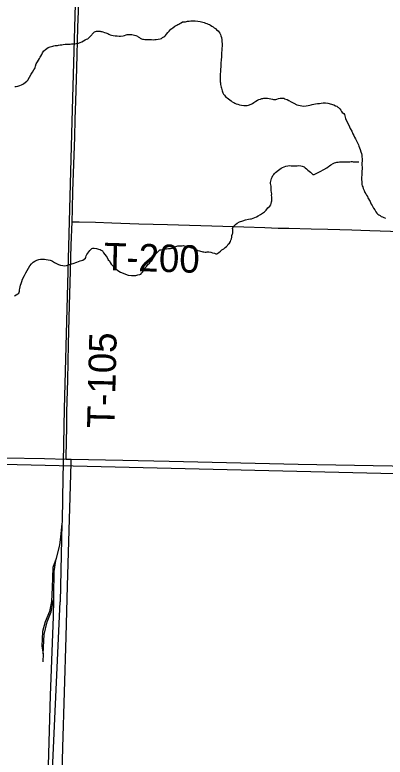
# Model space of a CAD drawing. Extents: x 2.1 to 73.9, y 4 to 26.
# Drawn here: x 42.744 to 43.127, y 19.554 to 20.324 of the extents above; entities that cross this region are included whole.
import ezdxf

# ---------------------------------------------------------------- set-up
doc = ezdxf.new("R2010")
doc.units = 0
for name, color, linetype in [('GM_X_County_Road', 7, 'Continuous'), ('GM_X_Minor_River', 7, 'Continuous'), ('GM_X_Rail_Line', 7, 'Continuous'), ('GM_X_Township_Road', 7, 'Continuous'), ('GM_X_Township_Road_Text', 7, 'Continuous')]:
    doc.layers.add(name, color=color, linetype=linetype)

msp = doc.modelspace()

# ---------------------------------------------------------------- linework, layer by layer
at = {"layer": 'GM_X_County_Road'}
for points in [[(42.54416, 19.86799), (42.59141, 19.86705), (42.69086, 19.86526), (42.77478, 19.86386), (42.79714, 19.86336)], [(42.78752, 19.35927), (42.78755, 19.3612), (42.78762, 19.36583), (42.78844, 19.39682), (42.7909, 19.47442), (42.7924, 19.52406), (42.79355, 19.56439), (42.79694, 19.67919), (42.79846, 19.73194), (42.80086, 19.8126), (42.80218, 19.85914), (42.8023, 19.86325)], [(42.79714, 19.86336), (42.8012, 19.86327), (42.8023, 19.86325)], [(42.8023, 19.86325), (42.85557, 19.86209), (42.90375, 19.86109), (43.03737, 19.85812), (43.15391, 19.85585), (43.2518, 19.85364), (43.27667, 19.85299), (43.29063, 19.85268), (43.29715, 19.85263)]]:
    msp.add_lwpolyline(points, dxfattribs=at)
at = {"layer": 'GM_X_Minor_River'}
for points in [[(42.81939, 20.29888), (42.82133, 20.30036), (42.82639, 20.30594), (42.82832, 20.30685), (42.82965, 20.30682), (42.83097, 20.3066), (42.83211, 20.30658), (42.83306, 20.30636), (42.83401, 20.30634), (42.83514, 20.30613), (42.83665, 20.30552), (42.83797, 20.30511), (42.8391, 20.30471), (42.84023, 20.3043), (42.84136, 20.30371), (42.84249, 20.30311), (42.844, 20.3027), (42.84589, 20.30228), (42.84779, 20.30204), (42.84987, 20.30181), (42.85177, 20.30157), (42.85348, 20.30173), (42.85596, 20.30186), (42.85749, 20.3024), (42.85902, 20.30293), (42.86036, 20.30328), (42.86151, 20.30345), (42.86265, 20.30342), (42.86379, 20.30339), (42.86511, 20.30318), (42.86643, 20.30277), (42.86795, 20.30254), (42.86927, 20.30213), (42.87078, 20.30153), (42.87171, 20.30094), (42.87284, 20.30015), (42.87378, 20.29956), (42.8749, 20.29896), (42.87603, 20.29856), (42.87717, 20.29834), (42.8785, 20.29812), (42.88002, 20.29809), (42.88173, 20.29805), (42.88344, 20.29801), (42.88534, 20.29797), (42.88743, 20.29793), (42.88895, 20.29808), (42.89009, 20.29824), (42.89448, 20.29872), (42.89563, 20.29926), (42.89679, 20.30018), (42.89814, 20.30091), (42.8991, 20.30146), (42.89988, 20.30239), (42.90105, 20.3037), (42.90223, 20.30519), (42.90379, 20.30686), (42.90535, 20.30873), (42.90747, 20.3102), (42.9096, 20.31186), (42.91153, 20.31296), (42.91268, 20.3135), (42.91364, 20.31405), (42.91461, 20.31479), (42.91615, 20.31551), (42.91749, 20.31624), (42.91883, 20.3164), (42.92054, 20.31656), (42.9215, 20.31672), (42.92284, 20.31707), (42.92455, 20.31723), (42.92626, 20.31738), (42.92835, 20.31733), (42.93064, 20.31728), (42.93348, 20.31721), (42.93595, 20.31678), (42.93859, 20.31596), (42.9401, 20.31555), (42.94142, 20.31514), (42.94274, 20.31473), (42.94406, 20.31413), (42.94538, 20.31353), (42.94651, 20.31293), (42.94782, 20.31195), (42.94913, 20.31116), (42.95044, 20.31018), (42.95156, 20.3094), (42.95267, 20.30804), (42.95436, 20.30706), (42.95528, 20.3059), (42.9562, 20.30455), (42.95675, 20.30339), (42.95729, 20.30205), (42.95781, 20.30014), (42.95814, 20.29785), (42.95829, 20.29595), (42.95843, 20.29367), (42.95827, 20.28683), (42.95803, 20.28456), (42.9578, 20.28286), (42.95777, 20.28153)], [(42.74375, 20.2493), (42.74528, 20.24945), (42.74699, 20.24979), (42.74891, 20.25032), (42.75083, 20.25123), (42.75275, 20.25232), (42.75488, 20.2538), (42.75624, 20.25491), (42.7574, 20.25602), (42.76077, 20.26202), (42.76215, 20.26427), (42.76353, 20.26652), (42.76452, 20.26802), (42.76492, 20.26896), (42.76533, 20.27047), (42.76614, 20.27273), (42.76733, 20.27498), (42.76852, 20.27685), (42.76932, 20.27854), (42.7701, 20.27967), (42.77089, 20.28098), (42.77169, 20.28248), (42.77268, 20.28436), (42.77386, 20.28623), (42.77502, 20.28696), (42.77561, 20.2879), (42.77696, 20.28882), (42.7785, 20.28973), (42.77946, 20.29009), (42.78061, 20.29045), (42.78176, 20.2908), (42.7831, 20.29115), (42.78425, 20.29151), (42.78558, 20.29186), (42.78692, 20.29202), (42.78806, 20.29199), (42.78901, 20.29216), (42.79073, 20.2925), (42.79245, 20.29265), (42.79397, 20.29281), (42.79588, 20.29314), (42.79778, 20.29329), (42.7995, 20.29344), (42.80102, 20.29341), (42.80273, 20.29356), (42.80426, 20.29371), (42.80597, 20.29368), (42.80749, 20.29402), (42.80997, 20.29435), (42.8117, 20.29507), (42.81343, 20.29579), (42.81516, 20.29689), (42.81689, 20.29761), (42.81824, 20.29834), (42.81939, 20.29888)], [(42.95777, 20.28153), (42.95773, 20.27944), (42.9575, 20.27773), (42.95746, 20.27602), (42.95723, 20.27451), (42.9572, 20.27299), (42.95716, 20.27128), (42.95713, 20.26976), (42.95689, 20.26749), (42.95686, 20.26616), (42.95682, 20.26445), (42.95658, 20.26237), (42.95655, 20.26123), (42.95653, 20.26028), (42.9565, 20.25895), (42.95648, 20.25781), (42.95645, 20.25648), (42.95642, 20.25534), (42.95659, 20.2542), (42.95675, 20.25306), (42.9569, 20.25134), (42.95706, 20.25001), (42.95742, 20.24886), (42.95777, 20.24753), (42.95812, 20.24638), (42.95847, 20.24504), (42.95901, 20.24389), (42.95937, 20.24274), (42.9601, 20.24139), (42.96084, 20.24043), (42.96251, 20.23849), (42.96381, 20.23751), (42.96512, 20.23653), (42.96643, 20.23555), (42.96774, 20.23457), (42.96905, 20.2336), (42.97055, 20.2328), (42.97168, 20.23221), (42.97299, 20.23161), (42.97469, 20.231), (42.97658, 20.23039), (42.97866, 20.22996), (42.98113, 20.22971), (42.98284, 20.22968), (42.98455, 20.22983), (42.98589, 20.22999), (42.98857, 20.23107), (42.98992, 20.2318), (42.99146, 20.2329), (42.99358, 20.23418), (42.99532, 20.23509), (42.99666, 20.23582), (42.99839, 20.23635), (42.99973, 20.23689), (43.00068, 20.23706), (43.00164, 20.23723), (43.00278, 20.2374), (43.00411, 20.23737), (43.00563, 20.23733), (43.00734, 20.2371), (43.00904, 20.23668), (43.01055, 20.23627), (43.01169, 20.23605), (43.01282, 20.23584), (43.01416, 20.236), (43.01511, 20.23636), (43.01684, 20.23708), (43.01856, 20.23742), (43.01951, 20.2374), (43.02065, 20.23737), (43.02236, 20.23715), (43.0233, 20.23674), (43.02462, 20.23633), (43.02594, 20.23592), (43.02763, 20.23494), (43.02988, 20.23356), (43.03269, 20.23197), (43.03589, 20.23038), (43.03929, 20.22955), (43.04271, 20.22909), (43.04556, 20.22921), (43.04766, 20.22955), (43.04919, 20.22989), (43.05072, 20.23043), (43.05187, 20.23078), (43.0534, 20.23113), (43.0553, 20.23146), (43.0574, 20.2318), (43.05931, 20.23195), (43.06122, 20.23228), (43.06332, 20.23261), (43.06559, 20.23256), (43.06787, 20.23213), (43.0741, 20.23028), (43.07579, 20.22948), (43.0773, 20.22888), (43.07823, 20.2281), (43.07917, 20.22751), (43.08047, 20.22634), (43.08139, 20.2248), (43.08212, 20.22364)], [(43.08212, 20.22364), (43.08286, 20.22249), (43.08454, 20.22131), (43.08509, 20.22035), (43.08633, 20.21633), (43.08795, 20.21249), (43.08978, 20.20941), (43.09123, 20.20596), (43.09269, 20.20327), (43.09376, 20.20021), (43.09505, 20.19847), (43.09578, 20.19693), (43.09669, 20.1952), (43.09741, 20.19367), (43.09814, 20.19232), (43.09869, 20.19117), (43.09905, 20.19021), (43.09959, 20.18906), (43.10013, 20.18753), (43.10066, 20.18581), (43.10138, 20.18408), (43.10228, 20.18178), (43.1028, 20.17987), (43.10315, 20.17834), (43.1033, 20.17663), (43.10344, 20.17454), (43.10339, 20.17226), (43.10334, 20.16979), (43.10329, 20.16789), (43.10344, 20.1658), (43.10339, 20.1639), (43.10335, 20.16219), (43.10312, 20.1603), (43.10308, 20.15859), (43.10305, 20.15726), (43.10302, 20.15574), (43.10298, 20.15403), (43.10307, 20.14947), (43.10322, 20.14795), (43.10357, 20.14642), (43.10411, 20.14527), (43.10465, 20.14374), (43.10574, 20.14162), (43.10646, 20.13971), (43.10737, 20.13817), (43.1081, 20.13682), (43.10902, 20.13528), (43.10956, 20.13413), (43.11011, 20.13317), (43.11121, 20.13124), (43.11176, 20.13028), (43.1123, 20.12913), (43.11283, 20.12741), (43.11375, 20.12606), (43.11448, 20.12471), (43.1154, 20.12317), (43.1165, 20.12144), (43.1176, 20.11951), (43.11871, 20.11816), (43.11982, 20.11718), (43.12095, 20.1164), (43.12226, 20.11561), (43.12338, 20.11482), (43.12451, 20.11423), (43.12602, 20.11363), (43.12771, 20.11302)], [(43.00912, 20.1476), (43.00876, 20.14894), (43.00879, 20.15007), (43.00901, 20.1514), (43.00923, 20.15272), (43.00964, 20.15404), (43.01025, 20.15555), (43.01104, 20.15705), (43.01202, 20.15817), (43.0128, 20.15929), (43.01396, 20.16022), (43.01687, 20.16281), (43.01822, 20.16373), (43.01958, 20.16465), (43.02111, 20.16537), (43.02284, 20.16628), (43.02457, 20.167), (43.02667, 20.16734), (43.0282, 20.16749), (43.03009, 20.16726), (43.03218, 20.16721), (43.03408, 20.16717), (43.03617, 20.16731), (43.03808, 20.16746), (43.03998, 20.16723), (43.04149, 20.167), (43.04262, 20.1666), (43.04356, 20.16601), (43.04449, 20.16504), (43.04599, 20.16424), (43.04729, 20.16288), (43.04879, 20.16171), (43.0499, 20.16055), (43.05102, 20.15957), (43.05251, 20.15821), (43.05384, 20.15818), (43.05653, 20.15964), (43.06019, 20.16145), (43.06384, 20.16346), (43.06692, 20.16529), (43.06885, 20.16639), (43.06982, 20.16713), (43.07117, 20.16824), (43.07348, 20.16951), (43.07483, 20.17024), (43.07636, 20.17078), (43.07732, 20.17095), (43.07884, 20.1711), (43.07999, 20.17127), (43.08474, 20.17135), (43.08569, 20.17133), (43.08721, 20.17129), (43.08854, 20.17126), (43.08988, 20.17142), (43.09083, 20.1714), (43.09216, 20.17156), (43.09311, 20.17154), (43.09425, 20.17151), (43.09577, 20.17129), (43.09672, 20.17127), (43.09767, 20.17125), (43.09862, 20.17123), (43.09995, 20.1712), (43.10014, 20.17119)], [(42.88883, 20.07433), (42.89001, 20.07601), (42.89119, 20.0775), (42.89293, 20.07917), (42.8941, 20.0801), (42.89524, 20.08026), (42.89639, 20.08043), (42.89733, 20.0804), (42.89848, 20.08076), (42.89944, 20.08112), (42.90097, 20.08127), (42.90306, 20.08141), (42.90516, 20.08156), (42.90668, 20.0819), (42.90784, 20.08245), (42.90899, 20.08318), (42.91034, 20.08372), (42.91149, 20.08407), (42.91263, 20.08424), (42.91396, 20.08421), (42.91491, 20.08419), (42.91586, 20.08417), (42.917, 20.08433), (42.91853, 20.08449), (42.92042, 20.08406), (42.92363, 20.08323), (42.92684, 20.08221), (42.92911, 20.08159), (42.9308, 20.0806), (42.93231, 20.08019), (42.93344, 20.07959), (42.93495, 20.07918), (42.93627, 20.07877), (42.93759, 20.07836), (42.93854, 20.07815), (42.93967, 20.07793), (42.94081, 20.07791), (42.94214, 20.07788), (42.9431, 20.07805), (42.94462, 20.07801), (42.9467, 20.07777), (42.94859, 20.07716), (42.95048, 20.07655), (42.95218, 20.07613), (42.95313, 20.07611), (42.95409, 20.07685), (42.95506, 20.0774), (42.95699, 20.07887), (42.95816, 20.08018), (42.96028, 20.08127), (42.96164, 20.08257), (42.96299, 20.08368), (42.96416, 20.08479), (42.96494, 20.08591), (42.96612, 20.08721), (42.9671, 20.08871), (42.9677, 20.09003), (42.96811, 20.09154), (42.96853, 20.09324), (42.96876, 20.09494), (42.96918, 20.09664), (42.96958, 20.09758), (42.96962, 20.0991), (42.96964, 20.10005), (42.96947, 20.10119), (42.96931, 20.10234), (42.96991, 20.10384), (42.97128, 20.10533), (42.97244, 20.10626), (42.97418, 20.10774), (42.97669, 20.1092), (42.97994, 20.11027), (42.98282, 20.11134), (42.98587, 20.11184), (42.98797, 20.11217), (42.98912, 20.11234), (42.99084, 20.11306), (42.99238, 20.11359), (42.99411, 20.11451), (42.99603, 20.11541), (42.99815, 20.11669), (43.00027, 20.11798), (43.0024, 20.11964), (43.00415, 20.12131), (43.00591, 20.12355), (43.00785, 20.1254), (43.00883, 20.12671), (43.00925, 20.12822), (43.00966, 20.12973), (43.01007, 20.13105), (43.00991, 20.1322), (43.00994, 20.13371), (43.00997, 20.13504), (43.00982, 20.13657), (43.00985, 20.13808), (43.00969, 20.13942), (43.00936, 20.14151), (43.00939, 20.14303), (43.00943, 20.14455), (43.00928, 20.14626), (43.00912, 20.1476)], [(42.7436, 20.03239), (42.74533, 20.03349), (42.74706, 20.0344), (42.74803, 20.03533), (42.74844, 20.03627), (42.74865, 20.03721), (42.74887, 20.03873), (42.7491, 20.04024), (42.74951, 20.04194), (42.74993, 20.04364), (42.75054, 20.04534), (42.75116, 20.04741), (42.75197, 20.04967), (42.75377, 20.05343), (42.75517, 20.05644), (42.75655, 20.05888), (42.75794, 20.06132), (42.75951, 20.06356), (42.76127, 20.06561), (42.76283, 20.06728), (42.76476, 20.06857), (42.76668, 20.06948), (42.76859, 20.07), (42.7705, 20.07034), (42.77221, 20.07049), (42.77468, 20.07044), (42.7762, 20.07021), (42.78036, 20.06936), (42.78168, 20.06895), (42.783, 20.06835), (42.78507, 20.06716), (42.78713, 20.06598), (42.7892, 20.06498), (42.79127, 20.06417), (42.79374, 20.06393), (42.79544, 20.0637), (42.79735, 20.06404), (42.80041, 20.06492), (42.80424, 20.06616), (42.80807, 20.06741), (42.81152, 20.06866), (42.81421, 20.06955), (42.81575, 20.07046), (42.81691, 20.07158), (42.81732, 20.07271), (42.81791, 20.07383), (42.81852, 20.07534), (42.8195, 20.07684), (42.82048, 20.07814), (42.82146, 20.07945), (42.82244, 20.08057), (42.8236, 20.08168), (42.82456, 20.08185), (42.82589, 20.08182), (42.82835, 20.08139), (42.83043, 20.08096), (42.83213, 20.08035), (42.83345, 20.07975), (42.83457, 20.07897), (42.83586, 20.07704), (42.83696, 20.07549), (42.83844, 20.07375), (42.83955, 20.07221), (42.84045, 20.06991), (42.84175, 20.06874), (42.84266, 20.06701), (42.84376, 20.06527), (42.84525, 20.06372), (42.84692, 20.06216), (42.8486, 20.06042), (42.85065, 20.05866), (42.85327, 20.05708), (42.86137, 20.05386), (42.8646, 20.05341), (42.86707, 20.05354), (42.86916, 20.05369), (42.87127, 20.05421), (42.87337, 20.05473), (42.87451, 20.0549), (42.87531, 20.0564), (42.87628, 20.05752), (42.87727, 20.05901), (42.87846, 20.06107), (42.88021, 20.06293), (42.88177, 20.0648), (42.88333, 20.06647), (42.88451, 20.06797), (42.88567, 20.06908), (42.88646, 20.0702), (42.88725, 20.07151), (42.88804, 20.07282), (42.88883, 20.07433)], [(42.45633, 19.86468), (43.16637, 19.84772)]]:
    msp.add_lwpolyline(points, dxfattribs=at)
at = {"layer": 'GM_X_Rail_Line'}
for p, q in [((42.7927, 19.79649), (42.79078, 19.71525)), ((42.77329, 19.66143), (42.77298, 19.65341))]:
    msp.add_line(p, q, dxfattribs=at)
for points in [[(42.92819, 20.70798), (42.90959, 20.69999), (42.89648, 20.69041), (42.88606, 20.67918), (42.878, 20.66825), (42.87443, 20.65858), (42.86849, 20.63785), (42.84108, 20.53576), (42.82305, 20.46822), (42.81898, 20.45109), (42.81366, 20.42868), (42.81067, 20.40633), (42.80758, 20.38369), (42.80307, 20.21313), (42.79503, 19.91556), (42.79319, 19.82401), (42.79283, 19.79783), (42.7927, 19.79649)], [(42.7927, 19.79649), (42.79135, 19.78243), (42.79005, 19.77431), (42.78653, 19.76047)], [(42.78653, 19.76047), (42.78331, 19.75099), (42.78257, 19.73014), (42.78187, 19.7157), (42.77964, 19.70538), (42.77518, 19.69461), (42.77246, 19.68455), (42.77199, 19.66961), (42.77329, 19.66143)], [(42.78653, 19.76047), (42.78596, 19.75822), (42.78433, 19.74702), (42.78399, 19.72183), (42.78391, 19.71738)], [(43.01855, 18.10511), (42.83913, 18.22345), (42.80849, 18.24526), (42.78238, 18.26621), (42.77203, 18.28161), (42.76271, 18.30245), (42.75675, 18.32817), (42.75613, 18.34789), (42.75806, 18.50453), (42.76888, 19.00558), (42.78123, 19.50342), (42.79078, 19.71525)], [(42.77329, 19.66143), (42.77425, 19.68142), (42.77741, 19.69469), (42.78137, 19.70509), (42.78391, 19.71738)], [(42.78391, 19.71738), (42.78361, 19.70022), (42.78047, 19.6184), (42.77828, 19.54582)]]:
    msp.add_lwpolyline(points, dxfattribs=at)
at = {"layer": 'GM_X_Township_Road'}
for points in [[(42.80316, 20.10932), (42.80359, 20.1223), (42.80408, 20.14097), (42.80521, 20.17829), (42.8059, 20.19695), (42.80639, 20.21562), (42.80699, 20.23427), (42.80793, 20.26849), (42.80914, 20.31049), (42.80968, 20.32759), (42.81033, 20.34314), (42.81056, 20.35092), (42.81043, 20.35404), (42.81023, 20.35558), (42.80988, 20.35711), (42.80932, 20.35855), (42.80851, 20.35986), (42.80742, 20.36096), (42.80454, 20.36271)], [(42.79714, 19.86336), (42.79718, 19.86562), (42.79777, 19.89677), (42.79791, 19.91233), (42.79863, 19.94499), (42.7995, 19.98233), (42.80052, 20.02277), (42.80114, 20.0461), (42.80234, 20.08498), (42.80316, 20.10932)], [(42.80316, 20.10932), (42.80572, 20.10921), (42.81037, 20.10902), (42.82744, 20.10866), (42.8445, 20.10813), (42.87242, 20.10725), (42.90189, 20.10625), (42.9593, 20.10463), (43.00273, 20.10321), (43.01669, 20.10278), (43.02755, 20.10249), (43.05082, 20.10189), (43.06789, 20.10147), (43.09271, 20.10074), (43.11132, 20.10012), (43.13304, 20.09952), (43.15788, 20.09913), (43.1796, 20.09853), (43.19666, 20.09809), (43.2339, 20.09732), (43.26649, 20.09661), (43.29774, 20.09572), (43.30262, 20.09549), (43.30548, 20.09535)]]:
    msp.add_lwpolyline(points, dxfattribs=at)

# ---------------------------------------------------------------- texts
at = {"layer": 'GM_X_Township_Road_Text'}
for s, rotation, p in [('T-200', 358.31633, (42.83576, 20.05913)), ('T-105', 88.61018, (42.84704, 19.89503))]:
    msp.add_text(s, height=0.028409, rotation=rotation, dxfattribs=at).set_placement(p)

doc.saveas('drawing.dxf')
